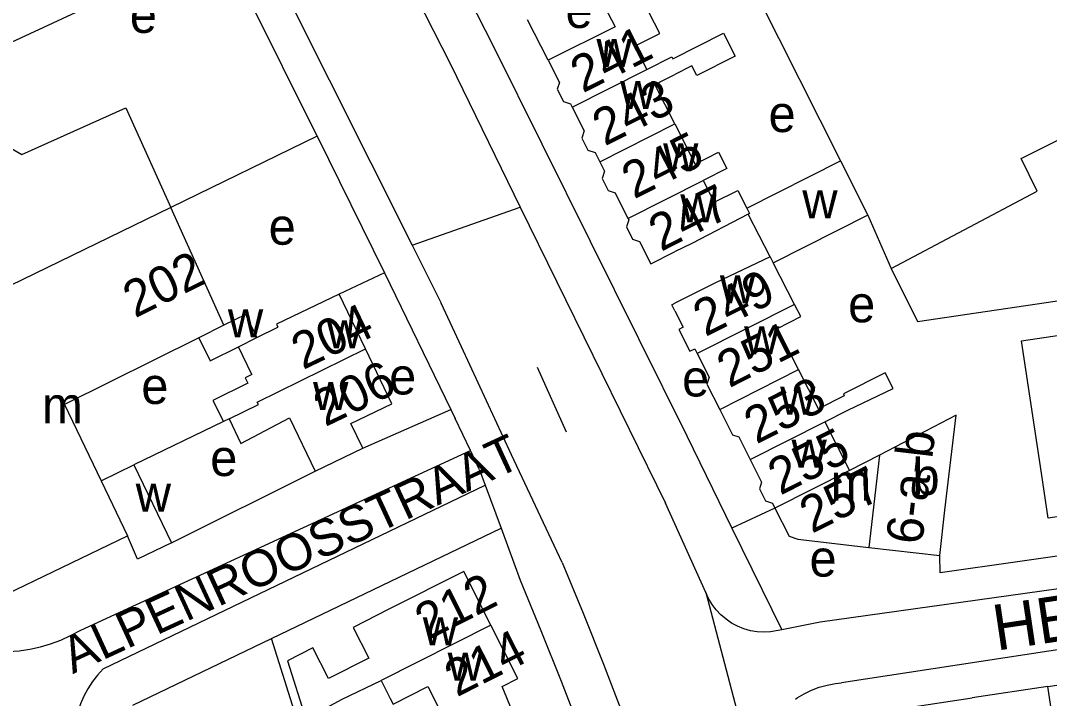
# Model space of a CAD drawing. Extents: x 161258 to 163262, y 380749 to 382054.
# Drawn here: x 162428.3 to 162541.1, y 381354.9 to 381429.2 of the extents above; entities that cross this region are included whole.
import ezdxf

# ---------------------------------------------------------------- set-up
doc = ezdxf.new("R2010")
doc.units = 0
for name, color, linetype in [('BLT_Basislijn', 7, 'Continuous'), ('BLT_Bebouwing', 7, 'Continuous'), ('BLT_Centroide', 7, 'Continuous'), ('BLT_Huisnummer', 7, 'Continuous'), ('BLT_Huisnummer_ tussenligend', 7, 'Continuous'), ('BLT_Huisnummer_reeks', 7, 'Continuous'), ('BLT_Onderverdeling_panden', 7, 'Continuous'), ('BLT_Straatnaam', 7, 'Continuous'), ('BLT_Straatnaam_verkleind', 7, 'Continuous'), ('BLT_Vlakafsluiter', 7, 'Continuous')]:
    doc.layers.add(name, color=color, linetype=linetype)

msp = doc.modelspace()

# ---------------------------------------------------------------- linework, layer by layer
at = {"layer": 'BLT_Basislijn'}
for p, q in [((162435.76, 381475.3), (162471.25, 381404.61)), ((162455.87, 381462.98), (162475.39, 381424.52)), ((162493.89, 381462.07), (162518.15, 381413.86)), ((162468.35, 381449.53), (162480.15, 381426.41)), ((162460.82, 381416.55), (162450.39, 381437.58)), ((162444.45, 381434.82), (162422.42, 381424.59)), ((162486.13, 381424.89), (162483.88, 381429.32)), ((162480.15, 381426.41), (162501.32, 381383.7)), ((162475.39, 381424.52), (162483.08, 381408.8)), ((162460.82, 381416.55), (162444.78, 381408.74)), ((162460.82, 381416.55), (162468.22, 381401.59)), ((162483.08, 381408.8), (162498.99, 381376.32)), ((162521.16, 381407.9), (162523.7, 381402.07)), ((162471.25, 381404.61), (162474.43, 381398.26)), ((162468.22, 381401.59), (162463.25, 381399.25)), ((162468.22, 381401.59), (162475.48, 381386.61)), ((162484.93, 381391.23), (162488.11, 381384.16)), ((162465.82, 381382.36), (162475.48, 381386.61)), ((162475.48, 381386.61), (162475.96, 381385.61)), ((162450.55, 381385.27), (162440.74, 381380.54)), ((162477.62, 381382.09), (162475.96, 381385.61)), ((162501.32, 381383.7), (162506.27, 381373.6)), ((162434.92, 381362.41), (162477.62, 381382.09)), ((162478.62, 381379.99), (162477.62, 381382.09)), ((162444.86, 381371.98), (162460.6, 381379.85)), ((162478.62, 381379.99), (162479.24, 381378.3)), ((162437.39, 381358.17), (162479.24, 381378.3)), ((162479.24, 381378.3), (162480.97, 381373.58)), ((162503.41, 381366.55), (162498.99, 381376.32)), ((162510.98, 381375.78), (162506.27, 381373.6)), ((162455.83, 381361.49), (162480.97, 381373.58)), ((162480.97, 381373.58), (162483.06, 381367.89)), ((162506.27, 381373.6), (162511.73, 381362.45)), ((162564.61, 381370.09), (162515.94, 381363.28)), ((162595.39, 381368.42), (162518.27, 381356.63)), ((162511.73, 381362.45), (162510.51, 381362.21)), ((162515.94, 381363.28), (162511.73, 381362.45)), ((162440.63, 381354.18), (162455.83, 381361.49))]:
    msp.add_line(p, q, dxfattribs=at)
for points in [[(162523.7, 381402.07), (162539.71, 381410.52), (162537.96, 381414.11), (162552.32, 381421.27)], [(162523.7, 381402.07), (162526.6, 381396.24), (162559.98, 381401.17)], [(162487.66, 381369.84), (162482.11, 381381.64), (162476.63, 381393.47), (162474.43, 381398.26)], [(162564, 381373.66), (162529.07, 381368.68), (162529.03, 381370.58)], [(162487.66, 381369.84), (162489.96, 381364.28), (162492.19, 381358.69), (162494.34, 381353.07), (162496.42, 381347.42), (162498.42, 381341.74), (162500.35, 381336.04), (162502.2, 381330.31), (162503.98, 381324.56), (162505.68, 381318.79), (162507.3, 381312.99), (162508.84, 381307.17), (162510.03, 381302.47)], [(162483.06, 381367.89), (162485.34, 381362.37), (162487.56, 381356.81), (162489.7, 381351.22), (162491.76, 381345.6), (162493.75, 381339.95), (162495.67, 381334.28), (162497.5, 381328.59), (162499.1, 381323.39)], [(162510.51, 381362.21), (162509.77, 381362.18), (162509.03, 381362.22), (162508.3, 381362.35), (162507.58, 381362.56), (162506.89, 381362.84), (162506.24, 381363.19), (162505.62, 381363.61), (162505.06, 381364.1), (162504.55, 381364.64), (162504.1, 381365.23), (162503.72, 381365.87), (162503.41, 381366.55)], [(162424.67, 381360.11), (162425.84, 381360.05), (162427.02, 381360.06), (162428.19, 381360.16), (162429.35, 381360.33), (162430.5, 381360.59), (162431.62, 381360.92), (162432.73, 381361.33), (162433.8, 381361.81), (162434.92, 381362.41)], [(162464.09, 381334.47), (162464.05, 381335.31), (162462.86, 381339.11), (162455.83, 381361.49)], [(162437.39, 381358.17), (162436.77, 381357.49), (162436.2, 381356.77), (162435.7, 381355.99), (162435.27, 381355.18), (162434.91, 381354.34), (162434.62, 381353.46), (162434.41, 381352.56), (162434.28, 381351.65), (162434.23, 381350.73), (162434.26, 381349.81), (162434.37, 381348.9), (162434.39, 381348.8)], [(162513.22, 381354.84), (162513.4, 381354.98), (162514.18, 381355.44), (162515, 381355.83), (162515.84, 381356.15), (162516.71, 381356.39), (162517.6, 381356.56), (162518.27, 381356.63)]]:
    msp.add_lwpolyline(points, dxfattribs=at)
at = {"layer": 'BLT_Bebouwing'}
for p, q in [((162507.9, 381408.67), (162518.15, 381413.86)), ((162518.15, 381413.86), (162521.16, 381407.9)), ((162450.6, 381395.83), (162444.78, 381408.74)), ((162510.46, 381403.35), (162508.06, 381408.03)), ((162521.16, 381407.9), (162510.81, 381402.67)), ((162497.4, 381402.56), (162499.99, 381403.87)), ((162513.13, 381398.13), (162510.8, 381402.67)), ((162466.14, 381393.24), (162463.25, 381399.25)), ((162499.67, 381398.08), (162500, 381398.25)), ((162500, 381397.43), (162499.67, 381398.08)), ((162454.23, 381394.49), (162456.53, 381395.62)), ((162456.37, 381395.95), (162456.53, 381395.62)), ((162454.23, 381394.49), (162454.06, 381394.84)), ((162453.67, 381390.45), (162452.2, 381393.49)), ((162515.74, 381386.68), (162513.57, 381390.97)), ((162516.45, 381385.26), (162519.15, 381379.92)), ((162529.99, 381385.55), (162522.44, 381381.59)), ((162522.44, 381381.59), (162519.15, 381379.92)), ((162437.15, 381378.79), (162440.74, 381380.54)), ((162440.74, 381380.54), (162444.86, 381371.98)), ((162424.07, 381365.06), (162440.06, 381372.74)), ((162521.26, 381371.49), (162529.03, 381370.58)), ((162540.88, 381356.23), (162547.04, 381357.16)), ((162482.2, 381353.58), (162481.1, 381356.23)), ((162540.88, 381356.23), (162532.59, 381354.98))]:
    msp.add_line(p, q, dxfattribs=at)
for points in [[(162496.96, 381423.89), (162495.65, 381426.46), (162498.36, 381427.83), (162497.21, 381430.1), (162499.48, 381431.27), (162498.69, 381432.81), (162498.44, 381432.68), (162497.96, 381433.61)], [(162492.32, 381430.8), (162493.46, 381428.55), (162486.13, 381424.89)], [(162499.81, 381425.06), (162505.34, 381427.85), (162506.61, 381425.34), (162502.41, 381423.23), (162501.87, 381424.29), (162500, 381423.34)], [(162486.13, 381424.89), (162487.37, 381422.46), (162487.13, 381421.73), (162487.81, 381420.38), (162488.57, 381420.13), (162488.77, 381419.74)], [(162496.96, 381423.89), (162499.7, 381425.27), (162499.81, 381425.06)], [(162500, 381417.91), (162497.81, 381422.24), (162500, 381423.34)], [(162488.77, 381419.74), (162490.08, 381417.16), (162489.82, 381416.36), (162490.49, 381415.04), (162491.29, 381414.78), (162491.8, 381413.76)], [(162426.46, 381415.71), (162428.46, 381414.54), (162439.86, 381419.68), (162444.78, 381408.74)], [(162500, 381417.91), (162502.23, 381413.51), (162504.8, 381414.81), (162505.71, 381413.01), (162503.12, 381411.7)], [(162491.8, 381413.76), (162492.32, 381412.74), (162492.04, 381411.91), (162492.71, 381410.6), (162493.46, 381410.35), (162494.88, 381407.54)], [(162503.12, 381411.7), (162504.33, 381409.32), (162506.91, 381410.62), (162507.9, 381408.67)], [(162494.88, 381407.54), (162494.96, 381407.39), (162494.71, 381406.62), (162495.39, 381405.28), (162496.14, 381405.03), (162497.4, 381402.56)], [(162508.06, 381408.03), (162501.87, 381404.79), (162499.99, 381403.87)], [(162510.46, 381403.35), (162504.46, 381400.5), (162500, 381398.25)], [(162463.25, 381399.25), (162456.37, 381395.95)], [(162500, 381397.43), (162500.92, 381395.62), (162500.46, 381395.39), (162501.67, 381393.01), (162502.19, 381393.27), (162502.46, 381392.73)], [(162513.57, 381390.97), (162511.28, 381395.49), (162513.82, 381396.78), (162513.13, 381398.13)], [(162563.26, 381378), (162550.7, 381376.11), (162551.03, 381373.92), (162545.41, 381373.08), (162545.07, 381375.32), (162540.92, 381374.7), (162540.17, 381379.64), (162538.01, 381394.12), (162555.4, 381396.73), (162560.34, 381397.47)], [(162454.06, 381394.84), (162453.01, 381397.03), (162450.6, 381395.83)], [(162447.85, 381394.46), (162433.13, 381387.16), (162437.15, 381378.79)], [(162447.85, 381394.46), (162449.1, 381391.95), (162452.2, 381393.49)], [(162465.82, 381382.36), (162464.52, 381385.07), (162469.02, 381387.23), (162466.14, 381393.24)], [(162502.46, 381392.73), (162503.77, 381390.15), (162503.52, 381389.39), (162504.93, 381386.6)], [(162453.67, 381390.45), (162452.95, 381390.09), (162453.24, 381389.49), (162449.41, 381387.6), (162450.55, 381385.27)], [(162516.45, 381385.26), (162518.98, 381386.54), (162523.93, 381388.92), (162523.05, 381390.62), (162518.48, 381388.31), (162518.58, 381388.11), (162515.74, 381386.68)], [(162504.93, 381386.6), (162506.34, 381383.81), (162507.02, 381383.59), (162508.27, 381381.11)], [(162529.03, 381370.58), (162529.61, 381375.55), (162530.83, 381385.98), (162529.99, 381385.55)], [(162451.18, 381385.59), (162450.55, 381385.27)], [(162451.18, 381385.59), (162452.48, 381382.89), (162457.8, 381385.67), (162460.6, 381379.85)], [(162460.6, 381379.85), (162465.82, 381382.36)], [(162508.27, 381381.11), (162509.52, 381378.64), (162509.28, 381377.9), (162509.94, 381376.58), (162510.7, 381376.34), (162510.98, 381375.78)], [(162510.98, 381375.78), (162512.53, 381372.72), (162513.49, 381372.4), (162521.26, 381371.49)], [(162444.86, 381371.98), (162441.16, 381370.21), (162440.06, 381372.74)], [(162479.86, 381362.97), (162476.9, 381368.84), (162468.68, 381364.7), (162464.77, 381362.72), (162466.48, 381359.33), (162462.08, 381357.11), (162460.37, 381360.48), (162457.56, 381359.06), (162459.6, 381352.69), (162463.58, 381354.84), (162467.84, 381356.9)], [(162481.1, 381356.23), (162482.83, 381357.1), (162479.86, 381362.97)], [(162467.84, 381356.9), (162468.84, 381354.92), (162469.15, 381354.31), (162472.95, 381356.23), (162474.18, 381353.79), (162474.54, 381352.92)], [(162522.38, 381339.4), (162521.64, 381341.56), (162520.66, 381341.8), (162520.3, 381343.01), (162520.86, 381344.07), (162519.47, 381348.71), (162526.11, 381350.7), (162526.58, 381354.07), (162532.59, 381354.98)]]:
    msp.add_lwpolyline(points, dxfattribs=at)
at = {"layer": 'BLT_Onderverdeling_panden'}
for p, q in [((162488.77, 381419.74), (162496.96, 381423.89)), ((162491.8, 381413.76), (162500, 381417.91)), ((162494.88, 381407.54), (162503.12, 381411.7)), ((162444.78, 381408.74), (162410.78, 381392.23)), ((162510.46, 381403.35), (162510.8, 381402.67)), ((162513.13, 381398.13), (162502.46, 381392.73)), ((162452.2, 381393.49), (162454.23, 381394.49)), ((162504.93, 381386.6), (162513.57, 381390.97)), ((162508.27, 381381.11), (162516.45, 381385.26)), ((162522.44, 381381.59), (162521.26, 381371.49)), ((162519.15, 381379.92), (162510.98, 381375.78)), ((162479.86, 381362.97), (162467.84, 381356.9)), ((162541.48, 381352.22), (162540.88, 381356.23))]:
    msp.add_line(p, q, dxfattribs=at)
for points in [[(162507.9, 381408.67), (162508.19, 381408.1), (162508.06, 381408.03)], [(162450.6, 381395.83), (162447.85, 381394.46)], [(162451.18, 381385.59), (162454.39, 381387.16), (162454.27, 381387.41), (162466.14, 381393.24)], [(162437.15, 381378.79), (162440.06, 381372.74)]]:
    msp.add_lwpolyline(points, dxfattribs=at)
at = {"layer": 'BLT_Vlakafsluiter'}
for p, q in [((162471.25, 381404.61), (162483.08, 381408.8)), ((162503.41, 381366.55), (162509.06, 381345.04))]:
    msp.add_line(p, q, dxfattribs=at)

# ---------------------------------------------------------------- texts
at = {"layer": 'BLT_Centroide'}
for s, p in [('e', (162440.3, 381427.89)), ('e', (162488.03, 381428.43)), ('w', (162491.43, 381424.14)), ('w', (162494.03, 381419.53)), ('e', (162510.28, 381417.02)), ('w', (162498.73, 381412.72)), ('w', (162500.61, 381407.12)), ('w', (162513.98, 381407.56)), ('e', (162455.51, 381404.67)), ('w', (162504.95, 381398.25)), ('e', (162519, 381396.16)), ('w', (162451.05, 381394.5)), ('w', (162461.88, 381393.31)), ('w', (162507.6, 381392.66)), ('e', (162468.71, 381388.25)), ('e', (162500.81, 381388.03)), ('e', (162441.56, 381387.21)), ('w', (162460.38, 381386.53)), ('m', (162430.69, 381385.08)), ('w', (162511.55, 381386.03)), ('w', (162512.8, 381380.23)), ('e', (162449.11, 381379.31)), ('b', (162526.05, 381377.25)), ('m', (162517.09, 381376.62)), ('w', (162440.95, 381375.39)), ('e', (162514.77, 381368.28)), ('w', (162472.4, 381360.75)), ('w', (162475.12, 381356.88))]:
    msp.add_text(s, height=4, dxfattribs=at).set_placement(p)
at = {"layer": 'BLT_Huisnummer'}
for s, rotation, p in [('241', 26.8466, (162489.93, 381421.25)), ('247', 26.8213, (162498.49, 381403.87)), ('202', 26.4003, (162440.87, 381396.58)), ('249', 26.8192, (162503.36, 381394.53)), ('204', 25.6647, (162459.27, 381390.91)), ('206', 25.6525, (162461.7, 381384.66)), ('253', 26.8221, (162508.95, 381382.76)), ('257', 26.8072, (162515.03, 381372.96)), ('212', 26.7898, (162472.89, 381361.24)), ('214', 26.7905, (162476.13, 381355.04))]:
    msp.add_text(s, height=4, rotation=rotation, dxfattribs=at).set_placement(p)
at = {"layer": 'BLT_Huisnummer_ tussenligend'}
for s, rotation, p in [('243', 26.8466, (162492.33, 381415.43)), ('245', 26.8466, (162495.54, 381409.62)), ('251', 26.8192, (162505.97, 381388.92)), ('255', 26.8221, (162511.56, 381377.15))]:
    msp.add_text(s, height=4, rotation=rotation, dxfattribs=at).set_placement(p)
at = {"layer": 'BLT_Huisnummer_reeks'}
msp.add_text('6-a-b', height=4, rotation=83.3156, dxfattribs=at).set_placement((162527.1, 381371.7))
at = {"layer": 'BLT_Straatnaam'}
msp.add_text('HEIDEVELDSTRAAT', height=5, rotation=8.4681, dxfattribs=at).set_placement((162535.26, 381360.16))
at = {"layer": 'BLT_Straatnaam_verkleind'}
msp.add_text('ALPENROOSSTRAAT', height=4, rotation=24.8035, dxfattribs=at).set_placement((162434.05, 381357.58))

doc.saveas('drawing.dxf')
